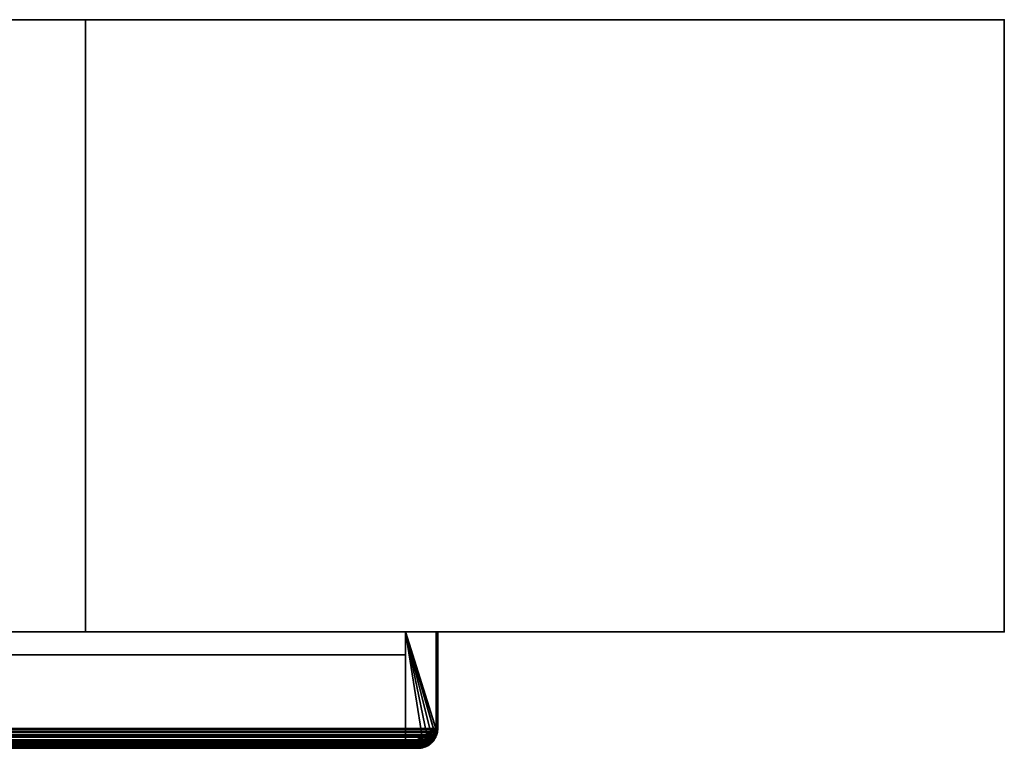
# Model space of a CAD drawing. Header units: millimetres. Extents: x -625 to 3625, y -115 to 71.
# Tile 656 of 656: x 2039 to 2200, y -50 to 69. Entities that reach past the tile are written whole.
import ezdxf

# ---------------------------------------------------------------- set-up
doc = ezdxf.new("R2010")
doc.units = ezdxf.units.MM
doc.layers.add('152', color=7, linetype='Continuous', true_color=0xffffff)

# ---------------------------------------------------------------- blocks, each defined once
blk = doc.blocks.new('UG_SURFACE_002')
at = {"layer": '152', "color": 252, "linetype": 'Continuous', "lineweight": 35}
for points in [[(2200, -31, 2235), (2200, 69, 2235), (800, 69, 2235), (800, -31, 2235)], [(800, 69, 2235), (2200, 69, 2235), (2050, 69, 2085), (950, 69, 2085)], [(950, -31, 2085), (950, 69, 2085), (2050, 69, 2085), (2050, -31, 2085)], [(2050, -31, -5), (2050, 69, -5), (2200, 69, -5), (2200, -31, -5)], [(2200, 69, 2235), (2200, 69, -5), (2050, 69, -5), (2050, 69, 2085)], [(2050, -31, 2085), (2050, 69, 2085), (2050, 69, -5), (2050, -31, -5)], [(2200, -31, -5), (2200, 69, -5), (2200, 69, 2235), (2200, -31, 2235)], [(2200, -31, 2235), (800, -31, 2235), (950, -31, 2085), (2050, -31, 2085)], [(2050, -31, 2085), (2050, -31, -5), (2200, -31, -5), (2200, -31, 2235)]]:
    blk.add_3dface(points, dxfattribs=at)
blk = doc.blocks.new('UG_SURFACE_093')
at = {"layer": '152', "color": 41, "linetype": 'Continuous', "lineweight": 35}
for points in [[(2102.25, -49.75, 2135.75), (2102.25, -34.75, 2135.75), (897.75, -34.75, 2135.75), (897.75, -49.75, 2135.75)], [(2102.25, -34.75, 2135.75), (2032.25, -34.75, 2065.75), (967.75, -34.75, 2065.75), (897.75, -34.75, 2135.75)], [(2032.25, -34.75, 2065.75), (2102.25, -34.75, 2135.75), (2102.25, -49.75, 2135.75), (2032.25, -49.75, 2065.75)], [(2032.25, -49.75, 2065.75), (2102.25, -49.75, 2135.75), (897.75, -49.75, 2135.75), (967.75, -49.75, 2065.75)]]:
    blk.add_3dface(points, dxfattribs=at)
blk = doc.blocks.new('UG_SURFACE_094')
at = {"layer": '152', "color": 14, "linetype": 'Continuous', "lineweight": 35}
for points in [[(2107.25, -31, 2140.75), (2102.25, -31, 2135.75), (897.75, -31, 2135.75), (892.75, -31, 2140.75)], [(2107.25, -46.75, 2140.75), (2107.25, -31, 2140.75), (892.75, -31, 2140.75), (892.75, -46.75, 2140.75)], [(897.75, -31, 2135.75), (2102.25, -31, 2135.75), (2102.25, -49.75, 2135.75), (897.75, -49.75, 2135.75)], [(2102.25, -49.75, 2135.75), (2102.25, -31, 2135.75), (2107.25, -31, 2140.75), (2107.25, -46.75, 2140.75)], [(2107.25, -46.75, 2140.75), (892.75, -46.75, 2140.75), (892.78, -46.98, 2140.72)], [(892.78, -46.98, 2140.72), (2107.23, -46.99, 2140.73), (2107.25, -46.75, 2140.75)], [(2107.2, -47.32, 2140.7), (892.78, -46.98, 2140.72), (892.85, -47.54, 2140.65)], [(2107.2, -47.32, 2140.7), (2107.23, -46.99, 2140.73), (892.78, -46.98, 2140.72)], [(2107.2, -47.32, 2140.7), (892.85, -47.54, 2140.65), (892.97, -47.82, 2140.53)], [(892.97, -47.82, 2140.53), (2107.03, -47.83, 2140.53), (2107.2, -47.32, 2140.7)], [(2107.03, -47.83, 2140.53), (892.97, -47.82, 2140.53), (893.14, -48.22, 2140.36)], [(2106.95, -48.05, 2140.45), (2107.03, -47.83, 2140.53), (893.14, -48.22, 2140.36)], [(2106.95, -48.05, 2140.45), (893.14, -48.22, 2140.36), (893.43, -48.59, 2140.07)], [(893.43, -48.59, 2140.07), (2106.58, -48.61, 2140.08), (2106.95, -48.05, 2140.45)], [(2107.25, -46.75, 2140.75), (2107.23, -46.99, 2140.73), (2102.25, -49.75, 2135.75)], [(2105.11, -49.54, 2138.61), (2104.25, -49.75, 2137.75), (2102.25, -49.75, 2135.75), (2107.23, -46.99, 2140.73)], [(2105.9, -49.21, 2139.4), (2105.61, -49.42, 2139.11), (2105.11, -49.54, 2138.61), (2107.23, -46.99, 2140.73)], [(2105.9, -49.21, 2139.4), (2107.23, -46.99, 2140.73), (2107.2, -47.32, 2140.7), (2107.03, -47.83, 2140.53)], [(2107.03, -47.83, 2140.53), (2106.95, -48.05, 2140.45), (2106.58, -48.61, 2140.08), (2105.9, -49.21, 2139.4)], [(2106.46, -48.78, 2139.96), (893.43, -48.59, 2140.07), (893.73, -48.97, 2139.77)], [(2106.46, -48.78, 2139.96), (2106.58, -48.61, 2140.08), (893.43, -48.59, 2140.07)], [(2106.46, -48.78, 2139.96), (893.73, -48.97, 2139.77), (894.1, -49.19, 2139.4)], [(894.1, -49.19, 2139.4), (2105.9, -49.21, 2139.4), (2106.46, -48.78, 2139.96)], [(2105.9, -49.21, 2139.4), (894.1, -49.19, 2139.4), (894.74, -49.58, 2138.76)], [(2105.61, -49.42, 2139.11), (2105.9, -49.21, 2139.4), (894.74, -49.58, 2138.76)], [(2105.61, -49.42, 2139.11), (894.74, -49.58, 2138.76), (894.89, -49.6, 2138.61)], [(894.89, -49.6, 2138.61), (2105.11, -49.54, 2138.61), (2105.61, -49.42, 2139.11)], [(2105.11, -49.54, 2138.61), (894.89, -49.6, 2138.61), (895.75, -49.75, 2137.75)], [(895.75, -49.75, 2137.75), (2104.25, -49.75, 2137.75), (2105.11, -49.54, 2138.61)], [(2102.25, -49.75, 2135.75), (2104.25, -49.75, 2137.75), (895.75, -49.75, 2137.75), (897.75, -49.75, 2135.75)], [(2106.58, -48.61, 2140.08), (2106.46, -48.78, 2139.96), (2105.9, -49.21, 2139.4)]]:
    blk.add_3dface(points, dxfattribs=at)
blk = doc.blocks.new('UG_SURFACE_096')
at = {"layer": '152', "color": 7, "linetype": 'Continuous', "lineweight": 35}
for points in [[(2107.5, -46.75, 2141), (2107.5, -31, 2141), (892.5, -31, 2141), (892.5, -46.75, 2141)], [(2107.25, -31, 2140.75), (892.75, -31, 2140.75), (892.5, -31, 2141), (2107.5, -31, 2141)], [(892.75, -46.75, 2140.75), (892.75, -31, 2140.75), (2107.25, -31, 2140.75), (2107.25, -46.75, 2140.75)], [(2107.25, -46.75, 2140.75), (2107.25, -31, 2140.75), (2107.5, -31, 2141), (2107.5, -46.75, 2141)], [(2107.44, -47.37, 2140.94), (892.5, -46.75, 2141), (892.61, -47.6, 2140.89)], [(2107.44, -47.37, 2140.94), (2107.5, -46.75, 2141), (892.5, -46.75, 2141)], [(2107.44, -47.37, 2140.94), (892.61, -47.6, 2140.89), (892.67, -47.74, 2140.83)], [(892.67, -47.74, 2140.83), (2107.32, -47.74, 2140.82), (2107.44, -47.37, 2140.94)], [(2107.32, -47.74, 2140.82), (892.67, -47.74, 2140.83), (892.92, -48.35, 2140.58)], [(892.75, -46.75, 2140.75), (2107.25, -46.75, 2140.75), (2107.2, -47.32, 2140.7)], [(892.85, -47.54, 2140.65), (892.75, -46.75, 2140.75), (2107.2, -47.32, 2140.7)], [(892.98, -47.84, 2140.52), (892.85, -47.54, 2140.65), (2107.2, -47.32, 2140.7)], [(2107.18, -48.16, 2140.68), (2107.32, -47.74, 2140.82), (892.92, -48.35, 2140.58)], [(2107.18, -48.16, 2140.68), (892.92, -48.35, 2140.58), (893.14, -48.62, 2140.36)], [(2107.2, -47.32, 2140.7), (2107.02, -47.84, 2140.52), (892.98, -47.84, 2140.52)], [(893.14, -48.22, 2140.36), (892.98, -47.84, 2140.52), (2107.02, -47.84, 2140.52)], [(893.14, -48.22, 2140.36), (2107.02, -47.84, 2140.52), (2106.95, -48.05, 2140.45)], [(2106.95, -48.05, 2140.45), (2106.46, -48.78, 2139.96), (893.14, -48.22, 2140.36)], [(893.14, -48.62, 2140.36), (2106.86, -48.63, 2140.36), (2107.18, -48.16, 2140.68)], [(893.14, -48.22, 2140.36), (2106.46, -48.78, 2139.96), (2106.36, -48.85, 2139.86)], [(2106.36, -48.85, 2139.86), (893.64, -48.85, 2139.86), (893.14, -48.22, 2140.36)], [(2106.46, -48.78, 2139.96), (2106.95, -48.05, 2140.45), (2107.18, -48.16, 2140.68), (2106.86, -48.63, 2140.36)], [(2107.32, -47.74, 2140.82), (2107.18, -48.16, 2140.68), (2106.95, -48.05, 2140.45), (2107.02, -47.84, 2140.52)], [(2107.02, -47.84, 2140.52), (2107.2, -47.32, 2140.7), (2107.44, -47.37, 2140.94), (2107.32, -47.74, 2140.82)], [(2107.5, -46.75, 2141), (2107.44, -47.37, 2140.94), (2107.2, -47.32, 2140.7), (2107.25, -46.75, 2140.75)], [(2106.64, -48.95, 2140.14), (893.14, -48.62, 2140.36), (893.56, -49.15, 2139.94)], [(2106.64, -48.95, 2140.14), (2106.86, -48.63, 2140.36), (893.14, -48.62, 2140.36)], [(2106.64, -48.95, 2140.14), (893.56, -49.15, 2139.94), (893.85, -49.33, 2139.65)], [(893.64, -48.85, 2139.86), (2106.36, -48.85, 2139.86), (2105.61, -49.42, 2139.11)], [(893.73, -48.97, 2139.77), (893.64, -48.85, 2139.86), (2105.61, -49.42, 2139.11)], [(893.73, -48.97, 2139.77), (2105.61, -49.42, 2139.11), (2105.35, -49.49, 2138.85)], [(2105.35, -49.49, 2138.85), (894.65, -49.52, 2138.85), (893.73, -48.97, 2139.77)], [(893.85, -49.33, 2139.65), (2106.14, -49.33, 2139.64), (2106.64, -48.95, 2140.14)], [(2106.14, -49.33, 2139.64), (893.85, -49.33, 2139.65), (894.66, -49.81, 2138.84)], [(894.74, -49.58, 2138.76), (894.65, -49.52, 2138.85), (2105.35, -49.49, 2138.85)], [(2105.72, -49.65, 2139.22), (2106.14, -49.33, 2139.64), (894.66, -49.81, 2138.84)], [(2105.72, -49.65, 2139.22), (894.66, -49.81, 2138.84), (894.75, -49.83, 2138.75)], [(895.75, -49.75, 2137.75), (894.74, -49.58, 2138.76), (2105.35, -49.49, 2138.85)], [(894.75, -49.83, 2138.75), (2105.24, -49.76, 2138.74), (2105.72, -49.65, 2139.22)], [(2105.24, -49.76, 2138.74), (894.75, -49.83, 2138.75), (895.75, -50, 2137.75)], [(2105.35, -49.49, 2138.85), (2104.25, -49.75, 2137.75), (895.75, -49.75, 2137.75)], [(2030.25, -49.75, 2063.75), (969.75, -49.75, 2063.75), (895.75, -49.75, 2137.75), (2104.25, -49.75, 2137.75)], [(895.75, -50, 2137.75), (2104.25, -50, 2137.75), (2105.24, -49.76, 2138.74)], [(2030.25, -49.75, 2063.75), (2104.25, -49.75, 2137.75), (2104.25, -50, 2137.75), (2030.25, -50, 2063.75)], [(2105.24, -49.76, 2138.74), (2104.25, -50, 2137.75), (2104.25, -49.75, 2137.75), (2105.35, -49.49, 2138.85)], [(2105.35, -49.49, 2138.85), (2105.61, -49.42, 2139.11), (2105.72, -49.65, 2139.22), (2105.24, -49.76, 2138.74)], [(2106.14, -49.33, 2139.64), (2105.72, -49.65, 2139.22), (2105.61, -49.42, 2139.11), (2106.36, -48.85, 2139.86)], [(2106.36, -48.85, 2139.86), (2106.64, -48.95, 2140.14), (2106.14, -49.33, 2139.64)], [(2106.36, -48.85, 2139.86), (2106.46, -48.78, 2139.96), (2106.64, -48.95, 2140.14)], [(2106.86, -48.63, 2140.36), (2106.64, -48.95, 2140.14), (2106.46, -48.78, 2139.96)], [(2030.25, -50, 2063.75), (2104.25, -50, 2137.75), (895.75, -50, 2137.75), (969.75, -50, 2063.75)]]:
    blk.add_3dface(points, dxfattribs=at)
blk = doc.blocks.new('UG_SURFACE_098')
at = {"layer": '152', "color": 41, "linetype": 'Continuous', "lineweight": 35}
for points in [[(2102.25, -34.75, 2135.75), (2102.25, -34.75, -5), (2032.25, -34.75, -5), (2032.25, -34.75, 2065.75)], [(2032.25, -34.75, -5), (2032.25, -49.75, -5), (2032.25, -49.75, 2065.75), (2032.25, -34.75, 2065.75)], [(2102.25, -49.75, -5), (2032.25, -49.75, -5), (2032.25, -34.75, -5), (2102.25, -34.75, -5)], [(2032.25, -49.75, 2065.75), (2102.25, -49.75, 2135.75), (2102.25, -34.75, 2135.75), (2032.25, -34.75, 2065.75)], [(2102.25, -49.75, -5), (2102.25, -34.75, -5), (2102.25, -34.75, 2135.75), (2102.25, -49.75, 2135.75)], [(2032.25, -49.75, 2065.75), (2032.25, -49.75, -5), (2102.25, -49.75, -5), (2102.25, -49.75, 2135.75)]]:
    blk.add_3dface(points, dxfattribs=at)
blk = doc.blocks.new('UG_SURFACE_099')
at = {"layer": '152', "color": 7, "linetype": 'Continuous', "lineweight": 35}
for points in [[(2027.25, -46.75, 2060.75), (2027.25, -8.75, 2060.75), (2027, -8.75, 2060.5), (2027, -46.75, 2060.5)], [(2027, -8.75, 2060.5), (2027.25, -8.75, 2060.75), (2027.25, -8.75, -5), (2027, -8.75, -5)], [(2027, -8.75, -5), (2027.25, -8.75, -5), (2027.25, -46.75, -5), (2027, -46.75, -5)], [(2027, -8.75, -5), (2027, -46.75, -5), (2027, -46.75, 2060.5), (2027, -8.75, 2060.5)], [(2027.25, -8.75, 2060.75), (2027.25, -46.75, 2060.75), (2027.25, -46.75, -5), (2027.25, -8.75, -5)], [(2107.25, -31, 2140.75), (2107.5, -31, 2141), (2107.5, -31, -5), (2107.25, -31, -5)], [(2107.25, -46.75, -5), (2107.25, -31, -5), (2107.5, -31, -5), (2107.5, -46.75, -5)], [(2107.25, -46.75, 2140.75), (2107.25, -31, 2140.75), (2107.25, -31, -5), (2107.25, -46.75, -5)], [(2107.5, -46.75, 2141), (2107.5, -31, 2141), (2107.25, -31, 2140.75), (2107.25, -46.75, 2140.75)], [(2107.5, -46.75, -5), (2107.5, -31, -5), (2107.5, -31, 2141), (2107.5, -46.75, 2141)], [(2027.25, -46.75, -5), (2027.44, -47.65, -5), (2027.19, -47.73, -5), (2027, -46.75, -5)], [(2027, -46.75, 2060.5), (2027.11, -47.6, 2060.61), (2027.35, -47.54, 2060.85), (2027.25, -46.75, 2060.75)], [(2027.11, -47.6, 2060.61), (2027, -46.75, -5), (2027.19, -47.73, -5)], [(2027.11, -47.6, 2060.61), (2027, -46.75, 2060.5), (2027, -46.75, -5)], [(2027.48, -47.84, 2060.98), (2027.35, -47.54, 2060.85), (2027.11, -47.6, 2060.61), (2027.26, -47.92, 2060.76)], [(2027.19, -47.73, -5), (2027.26, -47.92, 2060.76), (2027.11, -47.6, 2060.61)], [(2027.24, -47.94, -5), (2027.19, -47.73, -5), (2027.44, -47.65, -5), (2027.48, -47.85, -5)], [(2027.19, -47.73, -5), (2027.24, -47.94, -5), (2027.26, -47.92, 2060.76)], [(2027.48, -47.85, -5), (2027.49, -47.93, -5), (2027.24, -47.94, -5)], [(2027.55, -48.56, 2061.05), (2027.26, -47.92, 2060.76), (2027.24, -47.94, -5)], [(2027.49, -47.93, -5), (2027.24, -47.99, -5), (2027.24, -47.94, -5)], [(2027.49, -47.93, -5), (2027.85, -48.45, -5), (2027.65, -48.59, -5), (2027.24, -47.99, -5)], [(2027.55, -48.56, 2061.05), (2027.24, -47.94, -5), (2027.24, -47.99, -5)], [(2027.99, -48.97, 2061.49), (2027.24, -47.99, -5), (2027.65, -48.59, -5)], [(2027.24, -47.99, -5), (2027.99, -48.97, 2061.49), (2027.55, -48.56, 2061.05)], [(2027.48, -47.85, -5), (2027.44, -47.65, -5), (2027.25, -46.75, 2060.75)], [(2027.25, -46.75, 2060.75), (2027.35, -47.54, 2060.85), (2027.48, -47.85, -5)], [(2027.44, -47.65, -5), (2027.25, -46.75, -5), (2027.25, -46.75, 2060.75)], [(2027.26, -47.92, 2060.76), (2027.55, -48.56, 2061.05), (2027.64, -48.22, 2061.14), (2027.48, -47.84, 2060.98)], [(2027.35, -47.54, 2060.85), (2027.48, -47.84, 2060.98), (2027.48, -47.85, -5)], [(2028.13, -48.87, -5), (2027.85, -48.45, -5), (2027.48, -47.84, 2060.98)], [(2027.48, -47.84, 2060.98), (2027.64, -48.22, 2061.14), (2028.13, -48.87, -5)], [(2027.85, -48.45, -5), (2027.49, -47.93, -5), (2027.48, -47.84, 2060.98)], [(2027.49, -47.93, -5), (2027.48, -47.85, -5), (2027.48, -47.84, 2060.98)], [(2028.14, -48.85, 2061.64), (2027.64, -48.22, 2061.14), (2027.55, -48.56, 2061.05), (2027.99, -48.97, 2061.49)], [(2027.64, -48.22, 2061.14), (2028.14, -48.85, 2061.64), (2028.13, -48.87, -5)], [(2107.04, -47.85, -5), (2106.58, -48.55, -5), (2106.36, -48.85, 2139.86)], [(2106.36, -48.85, 2139.86), (2106.86, -48.22, 2140.36), (2107.04, -47.85, -5)], [(2106.52, -48.98, 2140.02), (2106.85, -48.7, 2140.35), (2106.86, -48.22, 2140.36), (2106.36, -48.85, 2139.86)], [(2107.27, -47.95, -5), (2106.78, -48.7, -5), (2106.58, -48.55, -5), (2107.04, -47.85, -5)], [(2106.85, -48.7, 2140.35), (2106.78, -48.7, -5), (2107.27, -47.95, -5)], [(2107.02, -47.84, 2140.52), (2106.86, -48.22, 2140.36), (2106.85, -48.7, 2140.35), (2107.25, -47.93, 2140.75)], [(2107.27, -47.95, -5), (2107.25, -47.93, 2140.75), (2106.85, -48.7, 2140.35)], [(2106.86, -48.22, 2140.36), (2107.02, -47.84, 2140.52), (2107.04, -47.85, -5)], [(2107.25, -46.75, -5), (2107.22, -46.91, -5), (2107.02, -47.84, 2140.52)], [(2107.02, -47.84, 2140.52), (2107.15, -47.54, 2140.65), (2107.25, -46.75, -5)], [(2107.22, -46.91, -5), (2107.05, -47.78, -5), (2107.02, -47.84, 2140.52)], [(2107.25, -47.93, 2140.75), (2107.34, -47.76, 2140.84), (2107.15, -47.54, 2140.65), (2107.02, -47.84, 2140.52)], [(2107.05, -47.78, -5), (2107.04, -47.85, -5), (2107.02, -47.84, 2140.52)], [(2107.04, -47.85, -5), (2107.04, -47.85, -5), (2107.02, -47.84, 2140.52)], [(2107.04, -47.85, -5), (2107.05, -47.78, -5), (2107.29, -47.86, -5), (2107.28, -47.94, -5)], [(2107.04, -47.85, -5), (2107.04, -47.85, -5), (2107.28, -47.94, -5), (2107.27, -47.95, -5)], [(2107.05, -47.78, -5), (2107.22, -46.91, -5), (2107.47, -46.93, -5), (2107.29, -47.86, -5)], [(2107.15, -47.54, 2140.65), (2107.25, -46.75, 2140.75), (2107.25, -46.75, -5)], [(2107.25, -46.75, 2140.75), (2107.15, -47.54, 2140.65), (2107.34, -47.76, 2140.84), (2107.5, -46.75, 2141)], [(2107.22, -46.91, -5), (2107.25, -46.75, -5), (2107.5, -46.75, -5), (2107.47, -46.93, -5)], [(2107.28, -47.94, -5), (2107.34, -47.76, 2140.84), (2107.25, -47.93, 2140.75)], [(2107.25, -47.93, 2140.75), (2107.27, -47.95, -5), (2107.28, -47.94, -5)], [(2107.5, -46.75, 2141), (2107.28, -47.94, -5), (2107.29, -47.86, -5)], [(2107.28, -47.94, -5), (2107.5, -46.75, 2141), (2107.34, -47.76, 2140.84)], [(2107.5, -46.75, 2141), (2107.29, -47.86, -5), (2107.47, -46.93, -5)], [(2107.47, -46.93, -5), (2107.5, -46.75, -5), (2107.5, -46.75, 2141)], [(2027.95, -49.05, -5), (2027.65, -48.59, -5), (2027.85, -48.45, -5), (2028.13, -48.87, -5)], [(2027.65, -48.59, -5), (2027.95, -49.05, -5), (2027.99, -48.97, 2061.49)], [(2028.13, -48.87, -5), (2028.45, -49.08, -5), (2028.31, -49.28, -5), (2027.95, -49.05, -5)], [(2028.65, -49.58, 2062.15), (2027.99, -48.97, 2061.49), (2027.95, -49.05, -5)], [(2028.65, -49.58, 2062.15), (2027.95, -49.05, -5), (2028.31, -49.28, -5)], [(2027.99, -48.97, 2061.49), (2028.23, -48.97, 2061.73), (2028.14, -48.85, 2061.64)], [(2029.15, -49.52, 2062.65), (2028.23, -48.97, 2061.73), (2027.99, -48.97, 2061.49), (2028.65, -49.58, 2062.15)], [(2028.45, -49.08, -5), (2028.13, -48.87, -5), (2028.14, -48.85, 2061.64)], [(2029.15, -49.54, -5), (2028.45, -49.08, -5), (2028.14, -48.85, 2061.64)], [(2028.14, -48.85, 2061.64), (2028.23, -48.97, 2061.73), (2029.15, -49.54, -5)], [(2028.23, -48.97, 2061.73), (2029.15, -49.52, 2062.65), (2029.15, -49.54, -5)], [(2029.05, -49.77, -5), (2028.31, -49.28, -5), (2028.45, -49.08, -5), (2029.15, -49.54, -5)], [(2028.31, -49.28, -5), (2029.06, -49.69, 2062.56), (2028.65, -49.58, 2062.15)], [(2028.31, -49.28, -5), (2029.05, -49.77, -5), (2029.06, -49.69, 2062.56)], [(2028.65, -49.58, 2062.15), (2029.06, -49.69, 2062.56), (2029.15, -49.52, 2062.65)], [(2029.15, -49.54, -5), (2029.15, -49.54, -5), (2029.06, -49.78, -5), (2029.05, -49.77, -5)], [(2029.06, -49.69, 2062.56), (2029.05, -49.77, -5), (2029.06, -49.78, -5)], [(2029.06, -49.69, 2062.56), (2029.24, -49.58, 2062.74), (2029.15, -49.52, 2062.65)], [(2029.15, -49.54, -5), (2029.22, -49.55, -5), (2029.14, -49.79, -5), (2029.06, -49.78, -5)], [(2030.25, -49.75, 2063.75), (2029.24, -49.58, 2062.74), (2029.06, -49.69, 2062.56), (2030.25, -50, 2063.75)], [(2029.14, -49.79, -5), (2030.25, -50, 2063.75), (2029.06, -49.69, 2062.56)], [(2029.06, -49.69, 2062.56), (2029.06, -49.78, -5), (2029.14, -49.79, -5)], [(2029.22, -49.55, -5), (2030.09, -49.72, -5), (2030.07, -49.97, -5), (2029.14, -49.79, -5)], [(2030.25, -50, 2063.75), (2029.14, -49.79, -5), (2030.07, -49.97, -5)], [(2029.15, -49.52, 2062.65), (2030.09, -49.72, -5), (2029.22, -49.55, -5)], [(2030.25, -49.75, -5), (2030.09, -49.72, -5), (2029.15, -49.52, 2062.65)], [(2029.15, -49.52, 2062.65), (2029.24, -49.58, 2062.74), (2030.25, -49.75, -5)], [(2029.22, -49.55, -5), (2029.15, -49.54, -5), (2029.15, -49.52, 2062.65)], [(2029.15, -49.54, -5), (2029.15, -49.54, -5), (2029.15, -49.52, 2062.65)], [(2029.24, -49.58, 2062.74), (2030.25, -49.75, 2063.75), (2030.25, -49.75, -5)], [(2030.09, -49.72, -5), (2030.25, -49.75, -5), (2030.25, -50, -5), (2030.07, -49.97, -5)], [(2030.25, -49.75, 2063.75), (2104.25, -49.75, 2137.75), (2104.25, -49.75, -5), (2030.25, -49.75, -5)], [(2030.25, -49.75, -5), (2104.25, -49.75, -5), (2104.25, -50, -5), (2030.25, -50, -5)], [(2104.25, -49.75, 2137.75), (2030.25, -49.75, 2063.75), (2030.25, -50, 2063.75), (2104.25, -50, 2137.75)], [(2105.15, -49.56, -5), (2104.25, -49.75, -5), (2104.25, -49.75, 2137.75)], [(2104.25, -49.75, 2137.75), (2105.26, -49.58, 2138.76), (2105.15, -49.56, -5)], [(2104.25, -49.75, -5), (2105.15, -49.56, -5), (2105.23, -49.81, -5), (2104.25, -50, -5)], [(2104.25, -50, 2137.75), (2105.44, -49.7, 2138.94), (2105.26, -49.58, 2138.76), (2104.25, -49.75, 2137.75)], [(2105.23, -49.81, -5), (2105.44, -49.7, 2138.94), (2104.25, -50, 2137.75)], [(2104.25, -50, 2137.75), (2104.25, -50, -5), (2105.23, -49.81, -5)], [(2105.35, -49.52, -5), (2105.15, -49.56, -5), (2105.26, -49.58, 2138.76)], [(2105.44, -49.76, -5), (2105.23, -49.81, -5), (2105.15, -49.56, -5), (2105.35, -49.52, -5)], [(2105.23, -49.81, -5), (2105.44, -49.76, -5), (2105.44, -49.7, 2138.94)], [(2105.26, -49.58, 2138.76), (2105.35, -49.52, 2138.85), (2105.35, -49.52, -5)], [(2105.35, -49.52, 2138.85), (2105.26, -49.58, 2138.76), (2105.44, -49.7, 2138.94)], [(2105.35, -49.52, 2138.85), (2106.27, -48.97, 2139.77), (2105.95, -49.15, -5)], [(2105.81, -49.6, 2139.31), (2106.52, -48.98, 2140.02), (2106.27, -48.97, 2139.77), (2105.35, -49.52, 2138.85)], [(2105.95, -49.15, -5), (2105.43, -49.51, -5), (2105.35, -49.52, 2138.85)], [(2105.43, -49.51, -5), (2105.35, -49.52, -5), (2105.35, -49.52, 2138.85)], [(2105.35, -49.52, -5), (2105.43, -49.51, -5), (2105.44, -49.76, -5)], [(2105.35, -49.52, 2138.85), (2105.44, -49.7, 2138.94), (2105.81, -49.6, 2139.31)], [(2105.43, -49.51, -5), (2105.95, -49.15, -5), (2106.09, -49.35, -5), (2105.49, -49.76, -5)], [(2105.43, -49.51, -5), (2105.49, -49.76, -5), (2105.44, -49.76, -5)], [(2105.49, -49.76, -5), (2105.81, -49.6, 2139.31), (2105.44, -49.7, 2138.94)], [(2105.44, -49.7, 2138.94), (2105.44, -49.76, -5), (2105.49, -49.76, -5)], [(2105.49, -49.76, -5), (2106.09, -49.35, -5), (2105.81, -49.6, 2139.31)], [(2106.55, -49.05, -5), (2106.52, -48.98, 2140.02), (2105.81, -49.6, 2139.31)], [(2105.81, -49.6, 2139.31), (2106.09, -49.35, -5), (2106.55, -49.05, -5)], [(2106.37, -48.87, -5), (2105.95, -49.15, -5), (2106.27, -48.97, 2139.77)], [(2106.55, -49.05, -5), (2106.09, -49.35, -5), (2105.95, -49.15, -5), (2106.37, -48.87, -5)], [(2106.27, -48.97, 2139.77), (2106.36, -48.85, 2139.86), (2106.37, -48.87, -5)], [(2106.36, -48.85, 2139.86), (2106.27, -48.97, 2139.77), (2106.52, -48.98, 2140.02)], [(2106.58, -48.55, -5), (2106.37, -48.87, -5), (2106.36, -48.85, 2139.86)], [(2106.37, -48.87, -5), (2106.58, -48.55, -5), (2106.78, -48.7, -5), (2106.55, -49.05, -5)], [(2106.78, -48.7, -5), (2106.85, -48.7, 2140.35), (2106.52, -48.98, 2140.02)], [(2106.52, -48.98, 2140.02), (2106.55, -49.05, -5), (2106.78, -48.7, -5)], [(2030.07, -49.97, -5), (2030.25, -50, -5), (2030.25, -50, 2063.75)], [(2030.25, -50, 2063.75), (2030.25, -50, -5), (2104.25, -50, -5), (2104.25, -50, 2137.75)]]:
    blk.add_3dface(points, dxfattribs=at)
blk = doc.blocks.new('UG_SURFACE_100')
at = {"layer": '152', "color": 14, "linetype": 'Continuous', "lineweight": 35}
for points in [[(2102.25, -31, 2135.75), (2102.25, -31, -5), (2102.25, -49.75, -5), (2102.25, -49.75, 2135.75)], [(2102.25, -49.75, -5), (2102.25, -31, -5), (2107.25, -31, -5), (2107.25, -46.75, -5)], [(2102.25, -31, 2135.75), (2107.08, -47.72, 2140.58), (2107.1, -47.68, 2140.6), (2107.22, -46.93, 2140.72)], [(2102.25, -31, 2135.75), (2102.25, -49.75, 2135.75), (2104.25, -49.75, 2137.75), (2105.19, -49.51, 2138.69)], [(2102.25, -31, 2135.75), (2106.66, -48.53, 2140.16), (2107.08, -47.72, 2140.58)], [(2105.19, -49.51, 2138.69), (2105.69, -49.38, 2139.19), (2106.01, -49.1, 2139.51), (2102.25, -31, 2135.75)], [(2106.01, -49.1, 2139.51), (2106.65, -48.55, 2140.15), (2106.66, -48.53, 2140.16), (2102.25, -31, 2135.75)], [(2107.22, -46.93, 2140.72), (2107.25, -46.75, 2140.75), (2107.25, -31, 2140.75), (2102.25, -31, 2135.75)], [(2107.25, -31, 2140.75), (2107.25, -31, -5), (2102.25, -31, -5), (2102.25, -31, 2135.75)], [(2107.25, -46.75, -5), (2107.25, -31, -5), (2107.25, -31, 2140.75), (2107.25, -46.75, 2140.75)], [(2107.25, -46.75, -5), (2107.21, -46.93, -5), (2102.25, -49.75, -5)], [(2107.21, -46.93, -5), (2107.06, -47.72, -5), (2102.25, -49.75, -5)], [(2102.25, -49.75, -5), (2107.06, -47.72, -5), (2107.02, -47.9, -5), (2106.62, -48.5, -5)], [(2106.66, -48.53, 2140.16), (2106.62, -48.5, -5), (2107.02, -47.9, -5)], [(2107.02, -47.9, -5), (2107.08, -47.72, 2140.58), (2106.66, -48.53, 2140.16)], [(2107.02, -47.9, -5), (2107.06, -47.72, -5), (2107.08, -47.72, 2140.58)], [(2107.08, -47.72, 2140.58), (2107.06, -47.72, -5), (2107.21, -46.93, -5)], [(2107.21, -46.93, -5), (2107.1, -47.68, 2140.6), (2107.08, -47.72, 2140.58)], [(2107.21, -46.93, -5), (2107.22, -46.93, 2140.72), (2107.1, -47.68, 2140.6)], [(2107.22, -46.93, 2140.72), (2107.21, -46.93, -5), (2107.25, -46.75, -5)], [(2107.25, -46.75, -5), (2107.25, -46.75, 2140.75), (2107.22, -46.93, 2140.72)], [(2102.25, -49.75, -5), (2106.62, -48.5, -5), (2106.37, -48.87, -5), (2106, -49.12, -5)], [(2105.2, -49.56, -5), (2104.25, -49.75, -5), (2102.25, -49.75, -5), (2106, -49.12, -5)], [(2102.25, -49.75, 2135.75), (2102.25, -49.75, -5), (2104.25, -49.75, -5), (2104.25, -49.75, 2137.75)], [(2105.2, -49.56, -5), (2105.19, -49.51, 2138.69), (2104.25, -49.75, 2137.75)], [(2104.25, -49.75, 2137.75), (2104.25, -49.75, -5), (2105.2, -49.56, -5)], [(2106, -49.12, -5), (2105.69, -49.38, 2139.19), (2105.19, -49.51, 2138.69)], [(2105.19, -49.51, 2138.69), (2105.4, -49.52, -5), (2106, -49.12, -5)], [(2105.19, -49.51, 2138.69), (2105.2, -49.56, -5), (2105.4, -49.52, -5)], [(2106, -49.12, -5), (2105.4, -49.52, -5), (2105.2, -49.56, -5)], [(2106, -49.12, -5), (2106.01, -49.1, 2139.51), (2105.69, -49.38, 2139.19)], [(2106.01, -49.1, 2139.51), (2106, -49.12, -5), (2106.37, -48.87, -5)], [(2106.62, -48.5, -5), (2106.65, -48.55, 2140.15), (2106.01, -49.1, 2139.51)], [(2106.01, -49.1, 2139.51), (2106.37, -48.87, -5), (2106.62, -48.5, -5)], [(2106.62, -48.5, -5), (2106.66, -48.53, 2140.16), (2106.65, -48.55, 2140.15)]]:
    blk.add_3dface(points, dxfattribs=at)

msp = doc.modelspace()

# ---------------------------------------------------------------- linework, layer by layer
at = {"layer": '152', "color": 252, "linetype": 'Continuous', "lineweight": -3, "true_color": 0x939598}
for p, q in [((800, 69, 2235), (2200, 69, 2235)), ((2050, 69, 2085), (950, 69, 2085)), ((2050, 69, -5), (2050, 69, 2085)), ((2050, -31, 2085), (2050, 69, 2085)), ((2050, 69, -5), (2050, -31, -5)), ((2050, 69, -5), (2200, 69, -5)), ((2200, -31, 2235), (2200, 69, 2235)), ((2200, 69, 2235), (2200, 69, -5)), ((2200, 69, -5), (2200, -31, -5)), ((800, -31, 2235), (2200, -31, 2235)), ((2107.5, -31, 2141), (892.5, -31, 2141)), ((2107.25, -31, 2140.75), (892.75, -31, 2140.75)), ((2107.25, -31, 2140.75), (892.75, -31, 2140.75)), ((2102.25, -31, 2135.75), (897.75, -31, 2135.75)), ((2050, -31, 2085), (950, -31, 2085)), ((2050, -31, -5), (2050, -31, 2085)), ((2050, -31, -5), (2200, -31, -5)), ((2050, -31, -5), (2050, -31, 2085)), ((2102.25, -31, -5), (2107.25, -31, -5)), ((2102.25, -31, -5), (2102.25, -31, 2135.75)), ((2102.25, -31, 2135.75), (2102.25, -49.75, 2135.75)), ((2107.25, -31, 2140.75), (2102.25, -31, 2135.75)), ((2102.25, -31, -5), (2102.25, -49.75, -5)), ((2102.25, -31, 2135.75), (2107.25, -31, 2140.75)), ((2102.25, -31, 2135.75), (2102.25, -49.75, 2135.75)), ((2107.25, -46.75, 2140.75), (2107.25, -31, 2140.75)), ((2107.5, -31, -5), (2107.25, -31, -5)), ((2107.25, -46.75, -5), (2107.25, -31, -5)), ((2107.25, -46.75, 2140.75), (2107.25, -31, 2140.75)), ((2107.25, -46.75, 2140.75), (2107.25, -31, 2140.75)), ((2107.25, -46.75, -5), (2107.25, -31, -5)), ((2107.25, -46.75, 2140.75), (2107.25, -31, 2140.75)), ((2107.5, -31, 2141), (2107.25, -31, 2140.75)), ((2107.25, -31, -5), (2107.25, -31, 2140.75)), ((2107.25, -31, 2140.75), (2107.5, -31, 2141)), ((2107.25, -31, -5), (2107.25, -31, 2140.75)), ((2107.5, -46.75, -5), (2107.5, -31, -5)), ((2107.5, -46.75, 2141), (2107.5, -31, 2141)), ((2107.5, -31, -5), (2107.5, -31, 2141)), ((2107.5, -46.75, 2141), (2107.5, -31, 2141)), ((2200, -31, 2235), (2200, -31, -5)), ((2102.25, -34.75, 2135.75), (897.75, -34.75, 2135.75)), ((2032.25, -34.75, -5), (2102.25, -34.75, -5)), ((2102.25, -34.75, 2135.75), (2032.25, -34.75, 2065.75)), ((2032.25, -34.75, 2065.75), (2102.25, -34.75, 2135.75)), ((2102.25, -34.75, -5), (2102.25, -34.75, 2135.75)), ((2102.25, -49.75, 2135.75), (2102.25, -34.75, 2135.75)), ((2102.25, -49.75, 2135.75), (2102.25, -34.75, 2135.75)), ((2102.25, -49.75, -5), (2102.25, -34.75, -5)), ((2107.5, -46.75, 2141), (892.5, -46.75, 2141)), ((2107.25, -46.75, 2140.75), (892.75, -46.75, 2140.75)), ((2107.25, -46.75, -5), (2107.25, -46.75, 2140.75)), ((2107.5, -46.75, -5), (2107.5, -46.75, 2141)), ((2104.25, -49.75, 2137.75), (895.75, -49.75, 2137.75)), ((2104.25, -49.75, 2137.75), (895.75, -49.75, 2137.75)), ((2102.25, -49.75, 2135.75), (897.75, -49.75, 2135.75)), ((2102.25, -49.75, 2135.75), (897.75, -49.75, 2135.75)), ((2104.25, -49.75, 2137.75), (2030.25, -49.75, 2063.75)), ((2030.25, -49.75, 2063.75), (2104.25, -49.75, 2137.75)), ((2030.25, -49.75, -5), (2104.25, -49.75, -5)), ((2102.25, -49.75, -5), (2032.25, -49.75, -5)), ((2032.25, -49.75, 2065.75), (2102.25, -49.75, 2135.75)), ((2102.25, -49.75, 2135.75), (2032.25, -49.75, 2065.75)), ((2104.25, -49.75, -5), (2102.25, -49.75, -5)), ((2102.25, -49.75, -5), (2102.25, -49.75, 2135.75)), ((2102.25, -49.75, -5), (2102.25, -49.75, 2135.75)), ((2102.25, -49.75, 2135.75), (2104.25, -49.75, 2137.75)), ((2104.25, -49.75, 2137.75), (2102.25, -49.75, 2135.75)), ((2104.25, -49.75, -5), (2104.25, -49.75, 2137.75)), ((2104.25, -49.75, -5), (2104.25, -49.75, 2137.75)), ((2104.25, -50, 2137.75), (895.75, -50, 2137.75)), ((2104.25, -50, 2137.75), (2030.25, -50, 2063.75)), ((2030.25, -50, 2063.75), (2104.25, -50, 2137.75)), ((2030.25, -50, -5), (2104.25, -50, -5)), ((2104.25, -50, -5), (2104.25, -50, 2137.75))]:
    msp.add_line(p, q, dxfattribs=at)
msp.add_arc((2104.25, -46.75, -5), 3, 270, 0, dxfattribs=at)
for points, degree in [([(2107.25, -46.75, 2140.75), (1702.42, -46.75, 2140.75), (1297.58, -46.75, 2140.75), (892.75, -46.75, 2140.75)], 3), ([(2107.5, -46.75, -5), (2107.25, -46.75, -5)], 1), ([(2107.25, -46.75, -5), (2107.25, -46.75, 710.25), (2107.25, -46.75, 1425.5), (2107.25, -46.75, 2140.75)], 3), ([(2104.25, -50, -5), (2104.25, -49.75, -5)], 1)]:
    msp.add_open_spline(points, degree=degree, dxfattribs=at)
for points, knots in [([(2104.25, -50, 2137.75), (2104.99, -50, 2138.49), (2105.72, -49.76, 2139.22), (2106.66, -48.97, 2140.16), (2106.94, -48.63, 2140.44), (2107.37, -47.78, 2140.87), (2107.5, -47.27, 2141), (2107.5, -46.75, 2141)], [0, 0, 0, 0, 0.5, 0.5, 0.75, 0.75, 1, 1, 1, 1]), ([(2104.25, -49.75, 2137.75), (2104.93, -49.75, 2138.43), (2105.6, -49.53, 2139.1), (2106.47, -48.8, 2139.97), (2106.74, -48.49, 2140.24), (2107.13, -47.7, 2140.63), (2107.25, -47.23, 2140.75), (2107.25, -46.75, 2140.75)], [0, 0, 0, 0, 0.5, 0.5, 0.75, 0.75, 1, 1, 1, 1]), ([(2104.25, -49.75, 2137.75), (2104.93, -49.75, 2138.43), (2105.6, -49.53, 2139.1), (2106.47, -48.8, 2139.97), (2106.74, -48.49, 2140.24), (2107.13, -47.7, 2140.63), (2107.25, -47.23, 2140.75), (2107.25, -46.75, 2140.75)], [0, 0, 0, 0, 0.5, 0.5, 0.75, 0.75, 1, 1, 1, 1]), ([(2107.25, -46.75, 2140.75), (2107.25, -47.23, 2140.75), (2107.13, -47.7, 2140.63), (2106.74, -48.48, 2140.24), (2106.47, -48.8, 2139.97), (2105.6, -49.53, 2139.1), (2104.92, -49.75, 2138.42), (2104.25, -49.75, 2137.75)], [0, 0, 0, 0, 0.25, 0.25, 0.5, 0.5, 1, 1, 1, 1]), ([(2104.25, -49.75, -5), (2105.04, -49.75, -5), (2105.82, -49.43, -5), (2106.93, -48.32, -5), (2107.25, -47.54, -5), (2107.25, -46.75, -5)], [0, 0, 0, 0, 0.5, 0.5, 1, 1, 1, 1])]:
    msp.add_open_spline(points, degree=3, knots=knots, dxfattribs=at)
for points in [[(2104.25, -50, -5), (2107.5, -50, -5), (2107.5, -46.75, -5)], [(2107.25, -46.75, 2140.75), (2107.25, -49.75, 2140.75), (2104.25, -49.75, 2137.75)], [(2107.5, -46.75, 2141), (2107.5, -50, 2141), (2104.25, -50, 2137.75)]]:
    msp.add_rational_spline(points, [1, 0.707106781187, 1], degree=2, dxfattribs=at)

# ---------------------------------------------------------------- block references
for name in ['UG_SURFACE_002', 'UG_SURFACE_096', 'UG_SURFACE_099', 'UG_SURFACE_094', 'UG_SURFACE_100', 'UG_SURFACE_093', 'UG_SURFACE_098']:
    msp.add_blockref(name, (0, 0), dxfattribs=at)

doc.saveas('drawing.dxf')
